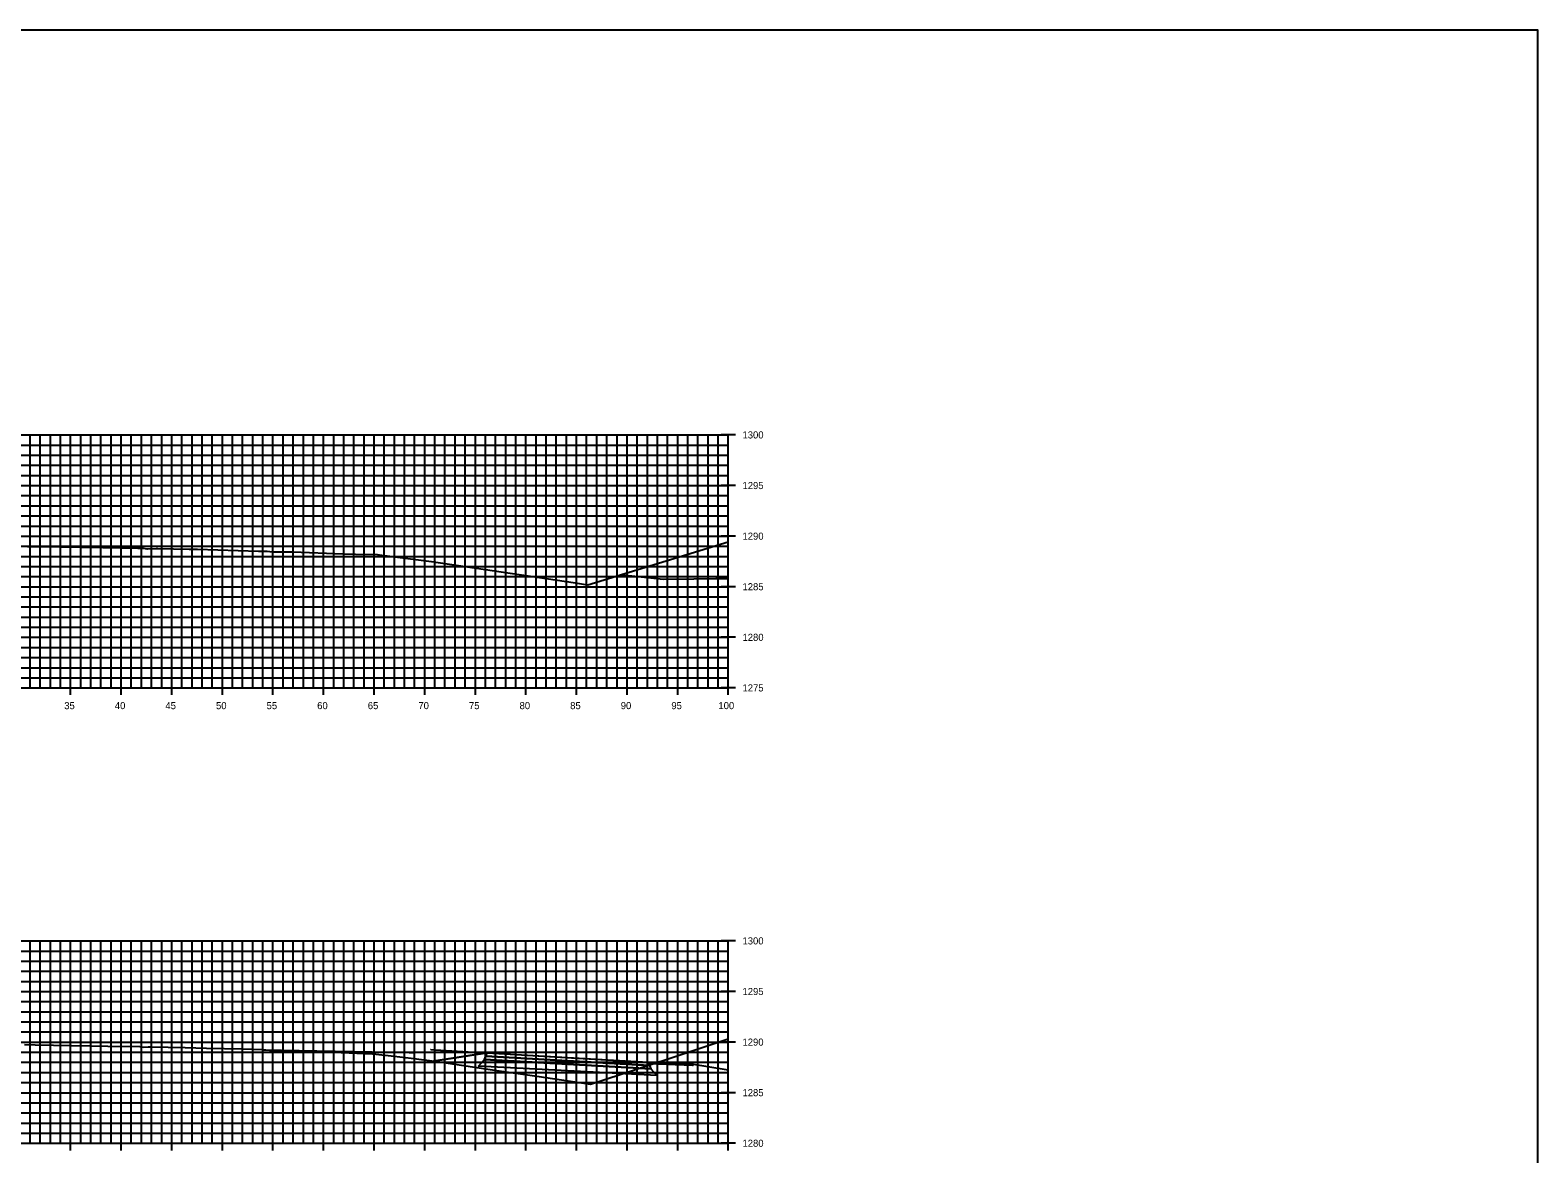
# Model space of a CAD drawing. Extents: x 674939 to 678919, y 750652 to 765176.
# Drawn here: x 677969.5 to 678118.5, y 758391.5 to 758502.6 of the extents above; entities that cross this region are included whole.
import ezdxf

# ---------------------------------------------------------------- set-up
doc = ezdxf.new("R2010")
doc.units = 0
for name, color, linetype in [('R_Alt Surface', 7, 'Continuous'), ('R_Axis', 7, 'Continuous'), ('R_Axis Annot', 7, 'Continuous'), ('R_Exist Surface', 7, 'Continuous'), ('R_Fin Surface', 7, 'Continuous'), ('R_Grid', 7, 'Continuous'), ('R_No Plot', 7, 'Continuous'), ('R_Proposed Road', 7, 'Continuous')]:
    doc.layers.add(name, color=color, linetype=linetype)

msp = doc.modelspace()

# ---------------------------------------------------------------- linework, layer by layer
at = {"layer": 'R_Alt Surface'}
for points in [[(678014.42, 758400.83), (678030.88, 758399.9), (678031.46, 758399.24), (678013.85, 758400.17)], [(678014.55, 758401.16), (678030.75, 758400.24), (678030.88, 758399.9), (678014.42, 758400.83)]]:
    msp.add_lwpolyline(points, close=True, dxfattribs=at)
at = {"layer": 'R_Axis'}
for p, q in [((678039.23, 758462.55), (678037.83, 758462.55)), ((678038.53, 758437.55), (678038.53, 758462.55)), ((678039.23, 758457.55), (678037.83, 758457.55)), ((678039.23, 758452.55), (678037.83, 758452.55)), ((678039.23, 758447.55), (678037.83, 758447.55)), ((678039.23, 758442.55), (678037.83, 758442.55)), ((677838.53, 758437.55), (678038.53, 758437.55)), ((677973.53, 758436.85), (677973.53, 758438.25)), ((677978.53, 758436.85), (677978.53, 758438.25)), ((677983.53, 758436.85), (677983.53, 758438.25)), ((677988.53, 758436.85), (677988.53, 758438.25)), ((677993.53, 758436.85), (677993.53, 758438.25)), ((677998.53, 758436.85), (677998.53, 758438.25)), ((678003.53, 758436.85), (678003.53, 758438.25)), ((678008.53, 758436.85), (678008.53, 758438.25)), ((678013.53, 758436.85), (678013.53, 758438.25)), ((678018.53, 758436.85), (678018.53, 758438.25)), ((678023.53, 758436.85), (678023.53, 758438.25)), ((678028.53, 758436.85), (678028.53, 758438.25)), ((678033.53, 758436.85), (678033.53, 758438.25)), ((678039.23, 758437.55), (678037.83, 758437.55)), ((678038.53, 758436.85), (678038.53, 758438.25)), ((678039.23, 758412.55), (678037.83, 758412.55)), ((678038.53, 758392.55), (678038.53, 758412.55)), ((678039.23, 758407.55), (678037.83, 758407.55)), ((678039.23, 758402.55), (678037.83, 758402.55)), ((678039.23, 758397.55), (678037.83, 758397.55)), ((677973.53, 758391.85), (677973.53, 758393.25)), ((677978.53, 758391.85), (677978.53, 758393.25)), ((677983.53, 758391.85), (677983.53, 758393.25)), ((677988.53, 758391.85), (677988.53, 758393.25)), ((677993.53, 758391.85), (677993.53, 758393.25)), ((677998.53, 758391.85), (677998.53, 758393.25)), ((678003.53, 758391.85), (678003.53, 758393.25)), ((678008.53, 758391.85), (678008.53, 758393.25)), ((678013.53, 758391.85), (678013.53, 758393.25)), ((678018.53, 758391.85), (678018.53, 758393.25)), ((678023.53, 758391.85), (678023.53, 758393.25)), ((678028.53, 758391.85), (678028.53, 758393.25)), ((678033.53, 758391.85), (678033.53, 758393.25)), ((678038.53, 758391.85), (678038.53, 758393.25)), ((677838.53, 758392.55), (678038.53, 758392.55)), ((678039.23, 758392.55), (678037.83, 758392.55))]:
    msp.add_line(p, q, dxfattribs=at)
at = {"layer": 'R_Exist Surface'}
for points in [[(677969.28, 758451.53), (677970.34, 758451.52), (677976.73, 758451.42), (677980.18, 758451.36), (677980.7, 758451.35), (677981.05, 758451.31), (677981.13, 758451.3), (677981.99, 758451.32), (677982.16, 758451.32), (677985.26, 758451.27), (677986.06, 758451.25), (677992.1, 758451.08), (677992.71, 758451.06), (677992.71, 758451.06), (677992.88, 758451.06), (677992.96, 758451.05), (677993.48, 758451), (677993.76, 758451), (677995.48, 758451), (678000.47, 758450.81), (678001.67, 758450.77), (678003.86, 758450.72), (678004.28, 758450.66), (678009.21, 758450.03), (678023.21, 758447.96), (678024.63, 758447.74), (678038.53, 758451.98)], [(677968.96, 758402.3), (677970.03, 758402.27), (677971.83, 758402.24), (677977.2, 758402.15), (677980.38, 758402.1), (677980.57, 758402.08), (677980.78, 758402.06), (677981.2, 758402.08), (677981.58, 758402.09), (677983.16, 758402.05), (677984.86, 758402.01), (677986.97, 758401.96), (677990.47, 758401.87), (677992.58, 758401.81), (677992.62, 758401.8), (677992.67, 758401.8), (677992.83, 758401.77), (677993.17, 758401.74), (677994.22, 758401.73), (677995.07, 758401.73), (677999.5, 758401.54), (678003.38, 758401.39), (678003.4, 758401.39), (678005.49, 758401.15), (678007.18, 758400.96), (678009.77, 758400.62), (678015.65, 758399.75), (678019.85, 758399.14), (678024.91, 758398.4), (678032.57, 758400.91), (678038.53, 758402.86)]]:
    msp.add_lwpolyline(points, dxfattribs=at)
at = {"layer": 'R_Fin Surface'}
msp.add_lwpolyline([(678014.69, 758401.49), (678009.38, 758400.67)], dxfattribs=at)
msp.add_lwpolyline([(678030.62, 758400.57), (678030.75, 758400.24), (678014.55, 758401.16), (678014.69, 758401.49)], close=True, dxfattribs=at)
at = {"layer": 'R_Grid'}
for p, q in [((677838.53, 758462.55), (678038.53, 758462.55)), ((677838.53, 758461.55), (678038.53, 758461.55)), ((677969.53, 758437.55), (677969.53, 758462.55)), ((677970.53, 758437.55), (677970.53, 758462.55)), ((677971.53, 758437.55), (677971.53, 758462.55)), ((677972.53, 758437.55), (677972.53, 758462.55)), ((677973.53, 758437.55), (677973.53, 758462.55)), ((677974.53, 758437.55), (677974.53, 758462.55)), ((677975.53, 758437.55), (677975.53, 758462.55)), ((677976.53, 758437.55), (677976.53, 758462.55)), ((677977.53, 758437.55), (677977.53, 758462.55)), ((677978.53, 758437.55), (677978.53, 758462.55)), ((677979.53, 758437.55), (677979.53, 758462.55)), ((677980.53, 758437.55), (677980.53, 758462.55)), ((677981.53, 758437.55), (677981.53, 758462.55)), ((677982.53, 758437.55), (677982.53, 758462.55)), ((677983.53, 758437.55), (677983.53, 758462.55)), ((677984.53, 758437.55), (677984.53, 758462.55)), ((677985.53, 758437.55), (677985.53, 758462.55)), ((677986.53, 758437.55), (677986.53, 758462.55)), ((677987.53, 758437.55), (677987.53, 758462.55)), ((677988.53, 758437.55), (677988.53, 758462.55)), ((677989.53, 758437.55), (677989.53, 758462.55)), ((677990.53, 758437.55), (677990.53, 758462.55)), ((677991.53, 758437.55), (677991.53, 758462.55)), ((677992.53, 758437.55), (677992.53, 758462.55)), ((677993.53, 758437.55), (677993.53, 758462.55)), ((677994.53, 758437.55), (677994.53, 758462.55)), ((677995.53, 758437.55), (677995.53, 758462.55)), ((677996.53, 758437.55), (677996.53, 758462.55)), ((677997.53, 758437.55), (677997.53, 758462.55)), ((677998.53, 758437.55), (677998.53, 758462.55)), ((677999.53, 758437.55), (677999.53, 758462.55)), ((678000.53, 758437.55), (678000.53, 758462.55)), ((678001.53, 758437.55), (678001.53, 758462.55)), ((678002.53, 758437.55), (678002.53, 758462.55)), ((678003.53, 758437.55), (678003.53, 758462.55)), ((678004.53, 758437.55), (678004.53, 758462.55)), ((678005.53, 758437.55), (678005.53, 758462.55)), ((678006.53, 758437.55), (678006.53, 758462.55)), ((678007.53, 758437.55), (678007.53, 758462.55)), ((678008.53, 758437.55), (678008.53, 758462.55)), ((678009.53, 758437.55), (678009.53, 758462.55)), ((678010.53, 758437.55), (678010.53, 758462.55)), ((678011.53, 758437.55), (678011.53, 758462.55)), ((678012.53, 758437.55), (678012.53, 758462.55)), ((678013.53, 758437.55), (678013.53, 758462.55)), ((678014.53, 758437.55), (678014.53, 758462.55)), ((678015.53, 758437.55), (678015.53, 758462.55)), ((678016.53, 758437.55), (678016.53, 758462.55)), ((678017.53, 758437.55), (678017.53, 758462.55)), ((678018.53, 758437.55), (678018.53, 758462.55)), ((678019.53, 758437.55), (678019.53, 758462.55)), ((678020.53, 758437.55), (678020.53, 758462.55)), ((678021.53, 758437.55), (678021.53, 758462.55)), ((678022.53, 758437.55), (678022.53, 758462.55)), ((678023.53, 758437.55), (678023.53, 758462.55)), ((678024.53, 758437.55), (678024.53, 758462.55)), ((678025.53, 758437.55), (678025.53, 758462.55)), ((678026.53, 758437.55), (678026.53, 758462.55)), ((678027.53, 758437.55), (678027.53, 758462.55)), ((678028.53, 758437.55), (678028.53, 758462.55)), ((678029.53, 758437.55), (678029.53, 758462.55)), ((678030.53, 758437.55), (678030.53, 758462.55)), ((678031.53, 758437.55), (678031.53, 758462.55)), ((678032.53, 758437.55), (678032.53, 758462.55)), ((678033.53, 758437.55), (678033.53, 758462.55)), ((678034.53, 758437.55), (678034.53, 758462.55)), ((678035.53, 758437.55), (678035.53, 758462.55)), ((678036.53, 758437.55), (678036.53, 758462.55)), ((678037.53, 758437.55), (678037.53, 758462.55)), ((678038.53, 758437.55), (678038.53, 758462.55)), ((677838.53, 758460.55), (678038.53, 758460.55)), ((677838.53, 758459.55), (678038.53, 758459.55)), ((677838.53, 758458.55), (678038.53, 758458.55)), ((677838.53, 758457.55), (678038.53, 758457.55)), ((677838.53, 758456.55), (678038.53, 758456.55)), ((677838.53, 758455.55), (678038.53, 758455.55)), ((677838.53, 758454.55), (678038.53, 758454.55)), ((677838.53, 758453.55), (678038.53, 758453.55)), ((677838.53, 758452.55), (678038.53, 758452.55)), ((677838.53, 758451.55), (678038.53, 758451.55)), ((677838.53, 758450.55), (678038.53, 758450.55)), ((677838.53, 758449.55), (678038.53, 758449.55)), ((677838.53, 758448.55), (678038.53, 758448.55)), ((677838.53, 758447.55), (678038.53, 758447.55)), ((677838.53, 758446.55), (678038.53, 758446.55)), ((677838.53, 758445.55), (678038.53, 758445.55)), ((677838.53, 758444.55), (678038.53, 758444.55)), ((677838.53, 758443.55), (678038.53, 758443.55)), ((677838.53, 758442.55), (678038.53, 758442.55)), ((677838.53, 758441.55), (678038.53, 758441.55)), ((677838.53, 758440.55), (678038.53, 758440.55)), ((677838.53, 758439.55), (678038.53, 758439.55)), ((677838.53, 758438.55), (678038.53, 758438.55)), ((677838.53, 758437.55), (678038.53, 758437.55)), ((677838.53, 758412.55), (678038.53, 758412.55)), ((677969.53, 758392.55), (677969.53, 758412.55)), ((677970.53, 758392.55), (677970.53, 758412.55)), ((677971.53, 758392.55), (677971.53, 758412.55)), ((677972.53, 758392.55), (677972.53, 758412.55)), ((677973.53, 758392.55), (677973.53, 758412.55)), ((677974.53, 758392.55), (677974.53, 758412.55)), ((677975.53, 758392.55), (677975.53, 758412.55)), ((677976.53, 758392.55), (677976.53, 758412.55)), ((677977.53, 758392.55), (677977.53, 758412.55)), ((677978.53, 758392.55), (677978.53, 758412.55)), ((677979.53, 758392.55), (677979.53, 758412.55)), ((677980.53, 758392.55), (677980.53, 758412.55)), ((677981.53, 758392.55), (677981.53, 758412.55)), ((677982.53, 758392.55), (677982.53, 758412.55)), ((677983.53, 758392.55), (677983.53, 758412.55)), ((677984.53, 758392.55), (677984.53, 758412.55)), ((677985.53, 758392.55), (677985.53, 758412.55)), ((677986.53, 758392.55), (677986.53, 758412.55)), ((677987.53, 758392.55), (677987.53, 758412.55)), ((677988.53, 758392.55), (677988.53, 758412.55)), ((677989.53, 758392.55), (677989.53, 758412.55)), ((677990.53, 758392.55), (677990.53, 758412.55)), ((677991.53, 758392.55), (677991.53, 758412.55)), ((677992.53, 758392.55), (677992.53, 758412.55)), ((677993.53, 758392.55), (677993.53, 758412.55)), ((677994.53, 758392.55), (677994.53, 758412.55)), ((677995.53, 758392.55), (677995.53, 758412.55)), ((677996.53, 758392.55), (677996.53, 758412.55)), ((677997.53, 758392.55), (677997.53, 758412.55)), ((677998.53, 758392.55), (677998.53, 758412.55)), ((677999.53, 758392.55), (677999.53, 758412.55)), ((678000.53, 758392.55), (678000.53, 758412.55)), ((678001.53, 758392.55), (678001.53, 758412.55)), ((678002.53, 758392.55), (678002.53, 758412.55)), ((678003.53, 758392.55), (678003.53, 758412.55)), ((678004.53, 758392.55), (678004.53, 758412.55)), ((678005.53, 758392.55), (678005.53, 758412.55)), ((678006.53, 758392.55), (678006.53, 758412.55)), ((678007.53, 758392.55), (678007.53, 758412.55)), ((678008.53, 758392.55), (678008.53, 758412.55)), ((678009.53, 758392.55), (678009.53, 758412.55)), ((678010.53, 758392.55), (678010.53, 758412.55)), ((678011.53, 758392.55), (678011.53, 758412.55)), ((678012.53, 758392.55), (678012.53, 758412.55)), ((678013.53, 758392.55), (678013.53, 758412.55)), ((678014.53, 758392.55), (678014.53, 758412.55)), ((678015.53, 758392.55), (678015.53, 758412.55)), ((678016.53, 758392.55), (678016.53, 758412.55)), ((678017.53, 758392.55), (678017.53, 758412.55)), ((678018.53, 758392.55), (678018.53, 758412.55)), ((678019.53, 758392.55), (678019.53, 758412.55)), ((678020.53, 758392.55), (678020.53, 758412.55)), ((678021.53, 758392.55), (678021.53, 758412.55)), ((678022.53, 758392.55), (678022.53, 758412.55)), ((678023.53, 758392.55), (678023.53, 758412.55)), ((678024.53, 758392.55), (678024.53, 758412.55)), ((678025.53, 758392.55), (678025.53, 758412.55)), ((678026.53, 758392.55), (678026.53, 758412.55)), ((678027.53, 758392.55), (678027.53, 758412.55)), ((678028.53, 758392.55), (678028.53, 758412.55)), ((678029.53, 758392.55), (678029.53, 758412.55)), ((678030.53, 758392.55), (678030.53, 758412.55)), ((678031.53, 758392.55), (678031.53, 758412.55)), ((678032.53, 758392.55), (678032.53, 758412.55)), ((678033.53, 758392.55), (678033.53, 758412.55)), ((678034.53, 758392.55), (678034.53, 758412.55)), ((678035.53, 758392.55), (678035.53, 758412.55)), ((678036.53, 758392.55), (678036.53, 758412.55)), ((678037.53, 758392.55), (678037.53, 758412.55)), ((678038.53, 758392.55), (678038.53, 758412.55)), ((677838.53, 758411.55), (678038.53, 758411.55)), ((677838.53, 758410.55), (678038.53, 758410.55)), ((677838.53, 758409.55), (678038.53, 758409.55)), ((677838.53, 758408.55), (678038.53, 758408.55)), ((677838.53, 758407.55), (678038.53, 758407.55)), ((677838.53, 758406.55), (678038.53, 758406.55)), ((677838.53, 758405.55), (678038.53, 758405.55)), ((677838.53, 758404.55), (678038.53, 758404.55)), ((677838.53, 758403.55), (678038.53, 758403.55)), ((677838.53, 758402.55), (678038.53, 758402.55)), ((677838.53, 758401.55), (678038.53, 758401.55)), ((677838.53, 758400.55), (678038.53, 758400.55)), ((677838.53, 758399.55), (678038.53, 758399.55)), ((677838.53, 758398.55), (678038.53, 758398.55)), ((677838.53, 758397.55), (678038.53, 758397.55)), ((677838.53, 758396.55), (678038.53, 758396.55)), ((677838.53, 758395.55), (678038.53, 758395.55)), ((677838.53, 758394.55), (678038.53, 758394.55)), ((677838.53, 758393.55), (678038.53, 758393.55)), ((677838.53, 758392.55), (678038.53, 758392.55))]:
    msp.add_line(p, q, dxfattribs=at)
at = {"layer": 'R_No Plot'}
msp.add_lwpolyline([(677778.53, 758282.55), (678118.53, 758282.55), (678118.53, 758502.55), (677778.53, 758502.55)], close=True, dxfattribs=at)
for points in [[(678027.91, 758448.74), (678028.67, 758448.66), (678032.13, 758448.29), (678035.13, 758448.32), (678037.3, 758448.35), (678038.53, 758448.37)], [(677992.67, 758401.79), (677997.83, 758401.68), (677997.85, 758401.68), (678006.99, 758401.51), (678007.48, 758401.52), (678007.55, 758401.53)], [(678009.13, 758401.81), (678009.13, 758401.81), (678010.09, 758401.76), (678010.11, 758401.76), (678012.81, 758401.6), (678014.56, 758401.5), (678014.69, 758401.49), (678014.69, 758401.49)], [(678009.38, 758400.67), (678013.58, 758401.32), (678014.69, 758401.49), (678016.99, 758401.36), (678023.6, 758400.97), (678030.62, 758400.57), (678030.82, 758400.56), (678031.46, 758400.53), (678034.09, 758400.43), (678034.88, 758400.4), (678038.53, 758399.82)]]:
    msp.add_lwpolyline(points, dxfattribs=at)
at = {"layer": 'R_Proposed Road'}
for points in [[(678014.69, 758401.49), (678014.69, 758401.49), (678014.55, 758401.33), (678014.62, 758401.33)], [(678030.62, 758400.57), (678034.88, 758400.4), (678035.02, 758400.23), (678030.69, 758400.4)]]:
    msp.add_lwpolyline(points, close=True, dxfattribs=at)

# ---------------------------------------------------------------- texts
at = {"layer": 'R_Axis Annot'}
for s, p in [('1300', (678039.93, 758462.2)), ('1295', (678039.93, 758457.2)), ('1290', (678039.93, 758452.2)), ('1285', (678039.93, 758447.2)), ('1280', (678039.93, 758442.2)), ('1275', (678039.93, 758437.2)), ('35', (677972.9, 758435.45)), ('40', (677977.9, 758435.45)), ('45', (677982.9, 758435.45)), ('50', (677987.9, 758435.45)), ('55', (677992.9, 758435.45)), ('60', (677997.9, 758435.45)), ('65', (678002.9, 758435.45)), ('70', (678007.9, 758435.45)), ('75', (678012.9, 758435.45)), ('80', (678017.9, 758435.45)), ('85', (678022.9, 758435.45)), ('90', (678027.9, 758435.45)), ('95', (678032.9, 758435.45)), ('100', (678037.55, 758435.45)), ('1300', (678039.93, 758412.2)), ('1295', (678039.93, 758407.2)), ('1290', (678039.93, 758402.2)), ('1285', (678039.93, 758397.2)), ('1280', (678039.93, 758392.2))]:
    msp.add_text(s, height=0.7, dxfattribs=at).set_placement(p)

doc.saveas('drawing.dxf')
